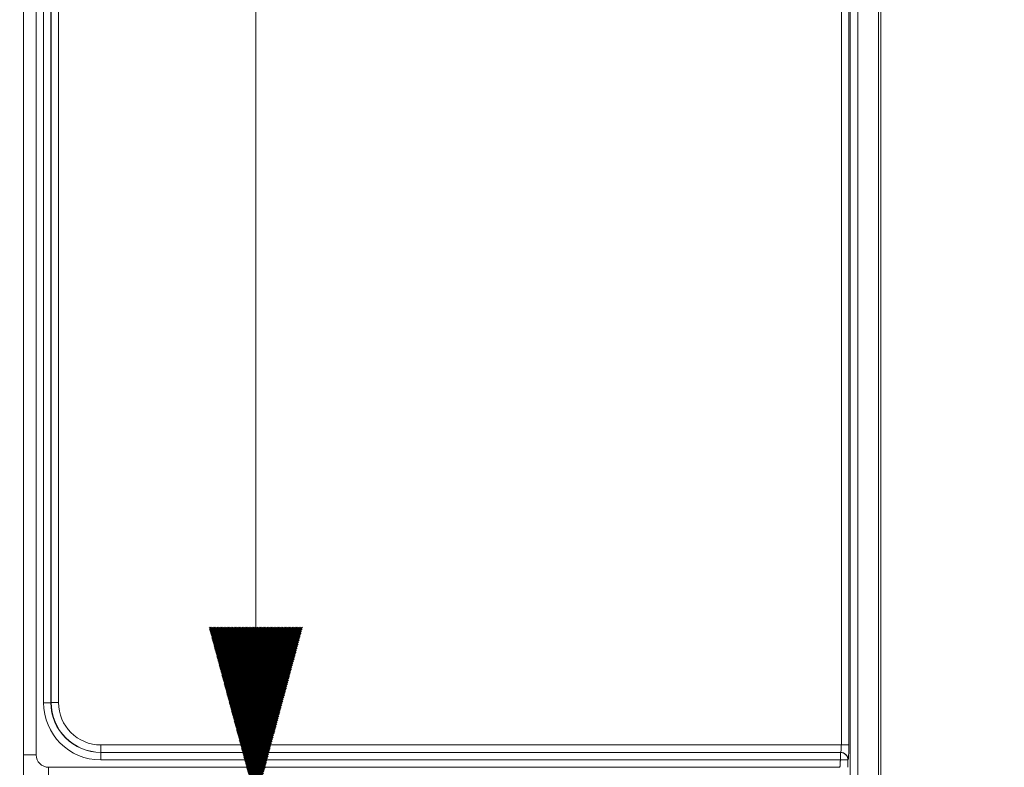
# Model space of a CAD drawing. Header units: millimetres. Extents: x 0 to 594, y 0 to 420.
# Tile 372 of 656: x 304 to 324, y 292 to 307. Entities that reach past the tile are written whole.
import ezdxf

# ---------------------------------------------------------------- set-up
doc = ezdxf.new("R2010")
doc.units = ezdxf.units.MM
doc.layers.add('1', color=7, linetype='Continuous', true_color=0xffffff)
doc.styles.add('Arial', font='txt')
doc.dimstyles.get("Standard").update_dxf_attribs({"dimtxt": 0.18, "dimasz": 0.18, "dimexe": 0.18, "dimexo": 0.0625, "dimgap": 0.09, "dimtad": 0, "dimtih": 1, "dimtoh": 1, "dimdec": 4, "dimzin": 0, "dimdsep": 46, "dimtxsty": 'Standard', "dimcen": 0.09, "dimadec": 0, "dimazin": 0, "dimtfac": 1, "dimtdec": 4, "dimtofl": 0, "dimtmove": 0, "dimatfit": 3, "dimfxl": 0, "dimtolj": 1, "dimtzin": 0, "dimarcsym": 0})

# ---------------------------------------------------------------- blocks, each defined once
blk = doc.blocks.new('_U5')
at = {"layer": '1', "color": 18, "lineweight": 18}
for p, q in [((170.922, 289.963), (170.922, 380.625)), ((338.75, 348.618), (338.75, 380.625)), ((170.922, 378.625), (248.753, 378.625)), ((338.75, 378.625), (260.919, 378.625))]:
    blk.add_line(p, q, dxfattribs=at)
at = {"layer": '1', "color": 18}
for points in [[(170.922, 378.625), (174.422, 379.563), (174.422, 377.687)], [(338.75, 378.625), (335.25, 377.687), (335.25, 379.563)]]:
    blk.add_solid(points, dxfattribs=at)
at = {"layer": '1', "color": 18, "linetype": 'Continuous', "lineweight": 13, "insert": (250.438, 375.989), "char_height": 3.5, "attachment_point": 7, "line_spacing_factor": 1.047437, "style": 'Arial'}
blk.add_mtext('\\fArial|b0|i0;\\W1.0000;3.36', dxfattribs=at)

msp = doc.modelspace()

# ---------------------------------------------------------------- hatches: boundary and pattern name
at = {"layer": '1', "linetype": 'Continuous', "lineweight": 18}
h = msp.add_hatch(dxfattribs=at)
h.set_pattern_fill('ANSI31', color=18, scale=0.0062, angle=-5e-14, style=0)
h.paths.add_polyline_path([(309.132, 290.977), (308.194, 294.477), (310.07, 294.477)], flags=0)

# ---------------------------------------------------------------- linework, layer by layer
at = {"layer": '1', "color": 155, "linetype": 'Continuous', "lineweight": 18}
for p, q in [((321.606, 331.979), (321.606, 289.48)), ((321.043, 289.48), (321.043, 310.041)), ((304.478, 307.18), (304.478, 286.22))]:
    msp.add_line(p, q, dxfattribs=at)
at = {"layer": '1', "color": 155, "linetype": 'Continuous', "lineweight": 13}
for p, q in [((321.656, 331.979), (321.656, 289.48)), ((304.732, 310.73), (304.732, 291.919)), ((304.879, 292.965), (304.879, 310.73)), ((305.029, 310.73), (305.029, 292.965)), ((305.031, 292.968), (305.031, 310.73)), ((305.181, 310.73), (305.181, 292.968)), ((320.864, 292.119), (320.864, 310.73)), ((321.013, 310.73), (321.013, 292.119)), ((321.193, 309.652), (321.193, 289.48)), ((304.879, 292.965), (305.029, 292.965)), ((305.029, 292.965), (305.031, 292.968)), ((305.031, 292.968), (305.181, 292.968)), ((306.03, 291.969), (306.027, 291.967)), ((306.027, 291.967), (320.844, 291.967)), ((306.027, 291.817), (306.027, 291.967)), ((306.03, 292.119), (320.864, 292.119)), ((306.03, 291.969), (306.03, 292.119)), ((320.849, 291.969), (306.03, 291.969)), ((320.847, 291.967), (320.849, 291.969)), ((321.013, 292.119), (320.864, 292.119)), ((304.478, 291.919), (304.732, 291.919)), ((320.844, 291.817), (306.027, 291.817)), ((320.999, 291.819), (320.997, 291.817)), ((304.981, 291.67), (320.835, 291.67)), ((304.981, 290.921), (304.981, 291.67))]:
    msp.add_line(p, q, dxfattribs=at)
at = {"layer": '1', "color": 18, "linetype": 'Continuous', "lineweight": 18}
msp.add_line((309.132, 330.455), (309.132, 250.838), dxfattribs=at)
at = {"layer": '1', "color": 155, "linetype": 'Continuous', "lineweight": 13}
for centre, major_axis, ratio, start_param, end_param in [((306.031, 292.969), (0.815, 0.815), 0.997265, 2.357564, 3.925621), ((306.031, 292.969), (-0.71, -0.71), 0.996448, 5.499157, 7.067214), ((306.032, 292.97), (-0.708, -0.708), 0.998083, 5.499157, 7.067214), ((306.032, 292.97), (0.603, 0.603), 0.997265, 2.357564, 3.925621), ((320.848, 292.119), (0, -0.15), 0.104816, 0.05236, 1.570796), ((320.849, 291.819), (-0.106, 0.106), 0.997265, 3.92836, 5.496418), ((320.998, 292.119), (0, -0.3), 0.052408, 0.05236, 1.570796), ((304.982, 291.92), (0.177, 0.177), 0.997265, 2.357564, 3.925621)]:
    msp.add_ellipse(centre, major_axis=major_axis, ratio=ratio, start_param=start_param, end_param=end_param, dxfattribs=at)
for points, knots in [([(320.844, 291.817), (320.844, 291.826), (320.844, 291.836), (320.844, 291.855), (320.844, 291.864), (320.844, 291.881), (320.844, 291.89), (320.844, 291.906), (320.844, 291.913), (320.844, 291.927), (320.844, 291.933), (320.844, 291.944), (320.844, 291.949), (320.844, 291.957), (320.844, 291.96), (320.844, 291.965), (320.844, 291.966), (320.844, 291.967)], [0, 0, 0, 0, 0.125, 0.125, 0.25, 0.25, 0.375, 0.375, 0.5, 0.5, 0.625, 0.625, 0.75, 0.75, 0.875, 0.875, 1, 1, 1, 1]), ([(320.847, 291.967), (320.847, 291.967), (320.847, 291.967), (320.846, 291.967), (320.846, 291.967), (320.846, 291.967), (320.846, 291.967), (320.846, 291.967), (320.846, 291.967), (320.845, 291.967), (320.845, 291.967), (320.845, 291.967), (320.845, 291.967), (320.844, 291.967), (320.844, 291.967), (320.844, 291.967)], [0, 0, 0, 0, 0.25, 0.25, 0.375, 0.375, 0.5, 0.5, 0.625, 0.625, 0.75, 0.75, 0.875, 0.875, 1, 1, 1, 1]), ([(320.847, 291.967), (320.857, 291.967), (320.866, 291.966), (320.886, 291.962), (320.895, 291.959), (320.913, 291.952), (320.922, 291.947), (320.938, 291.936), (320.946, 291.93), (320.959, 291.916), (320.966, 291.908), (320.977, 291.892), (320.981, 291.883), (320.989, 291.865), (320.992, 291.856), (320.996, 291.837), (320.997, 291.827), (320.997, 291.817)], [0, 0, 0, 0, 0.125, 0.125, 0.25, 0.25, 0.375, 0.375, 0.5, 0.5, 0.625, 0.625, 0.75, 0.75, 0.875, 0.875, 1, 1, 1, 1]), ([(320.997, 291.817), (320.996, 291.817), (320.996, 291.817), (320.995, 291.817), (320.994, 291.817), (320.992, 291.817), (320.99, 291.817), (320.987, 291.817), (320.986, 291.817), (320.982, 291.817), (320.979, 291.817), (320.975, 291.817), (320.972, 291.817), (320.966, 291.817), (320.963, 291.817), (320.956, 291.817), (320.953, 291.817), (320.945, 291.817), (320.942, 291.817), (320.934, 291.817), (320.929, 291.817), (320.921, 291.817), (320.917, 291.817), (320.908, 291.817), (320.903, 291.817), (320.894, 291.817), (320.889, 291.817), (320.88, 291.817), (320.876, 291.817), (320.866, 291.817), (320.862, 291.817), (320.853, 291.817), (320.848, 291.817), (320.844, 291.817)], [0, 0, 0, 0, 0.0625, 0.0625, 0.125, 0.125, 0.1875, 0.1875, 0.25, 0.25, 0.3125, 0.3125, 0.375, 0.375, 0.4375, 0.4375, 0.5, 0.5, 0.5625, 0.5625, 0.625, 0.625, 0.6875, 0.6875, 0.75, 0.75, 0.8125, 0.8125, 0.875, 0.875, 0.9375, 0.9375, 1, 1, 1, 1])]:
    msp.add_open_spline(points, degree=3, knots=knots, dxfattribs=at)
for points in [[(320.835, 291.67), (320.844, 291.752), (320.844, 291.817)], [(320.997, 291.817), (320.997, 291.752), (320.997, 291.67)]]:
    msp.add_open_spline(points, degree=2, dxfattribs=at)

# ---------------------------------------------------------------- dimensions: what is measured, and where the dimension line sits
at = {"layer": '1', "color": 18, "linetype": 'Continuous', "lineweight": 13}
dim = msp.add_linear_dim(base=(170.922, 378.625), p1=(338.75, 348.618), p2=(170.922, 289.963), dimstyle='Standard', override={"dimtxt": 3.5, "dimasz": 3.5, "dimexe": 2, "dimexo": 0, "dimgap": 1.5, "dimtih": 1, "dimtoh": 1, "dimdec": 2, "dimlfac": 0.02, "dimdsep": 46, "dimlunit": 2, "dimtxsty": 'Arial', "dimsah": 1, "dimse1": 0, "dimse2": 0, "dimsd1": 0, "dimsd2": 0, "dimclrd": 18, "dimclre": 18, "dimclrt": 18, "dimtol": 0, "dimtm": -0.1, "dimtfac": 1, "dimtdec": 2, "dimtofl": 1, "dimtmove": 0, "dimlwd": 18, "dimlwe": 18}, dxfattribs=at)
dim.commit()
dim.dimension.update_dxf_attribs({"geometry": '_U5', "text_midpoint": (254.836, 378.625), "dimtype": 160})

doc.saveas('drawing.dxf')
